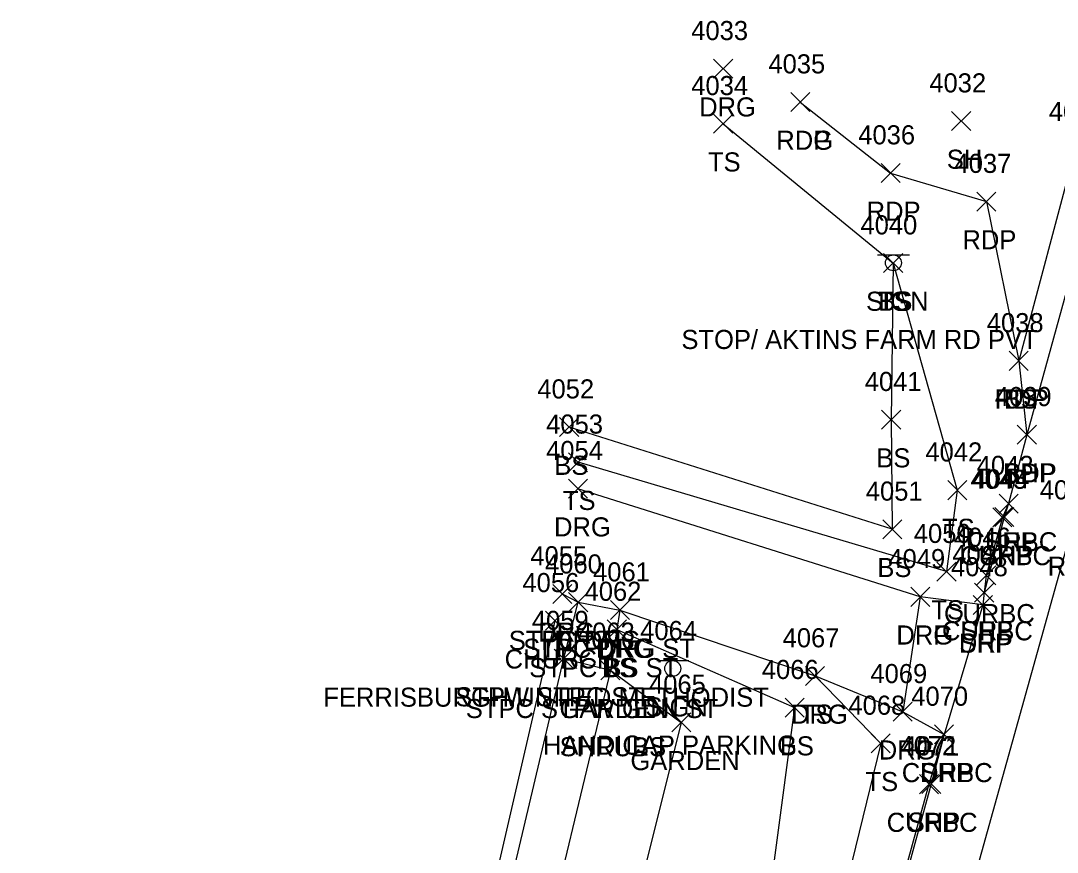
# Model space of a CAD drawing. Extents: x 1443912 to 1445411, y 621446 to 623693.
# Drawn here: x 1444916.3 to 1445024.9, y 623605.8 to 623692.9 of the extents above; entities that cross this region are included whole.
import ezdxf

# ---------------------------------------------------------------- set-up
doc = ezdxf.new("R2010")
doc.units = 0
for name, color, linetype in [('L_A', 7, 'Continuous'), ('L_C', 7, 'Continuous'), ('L_I', 7, 'Continuous'), ('L_TIC', 7, 'Continuous'), ('LAPB', 7, 'Continuous'), ('LBC', 7, 'Continuous'), ('LBF', 7, 'Continuous'), ('LELB', 7, 'Continuous'), ('P_A', 7, 'Continuous'), ('P_I', 7, 'Continuous'), ('P_TIC', 7, 'Continuous'), ('PET', 7, 'Continuous'), ('PSP', 7, 'Continuous'), ('R_A', 7, 'Continuous'), ('R_I', 7, 'Continuous'), ('R_TIC', 7, 'Continuous'), ('RC', 7, 'Continuous'), ('RDG', 7, 'Continuous'), ('RDP', 7, 'Continuous'), ('S_A', 7, 'Continuous'), ('S_C', 7, 'Continuous'), ('S_I', 7, 'Continuous'), ('SSGN', 7, 'Continuous')]:
    doc.layers.add(name, color=color, linetype=linetype)

msp = doc.modelspace()

# ---------------------------------------------------------------- linework, layer by layer
at = {"layer": 'L_TIC'}
for points in [[(1445013.81, 623681.4), (1445015.81, 623683.4)], [(1445015.81, 623681.4), (1445013.81, 623683.4)], [(1444988.88, 623681.12), (1444990.88, 623683.12)], [(1444990.88, 623681.12), (1444988.88, 623683.12)], [(1445006.69, 623666.53), (1445008.69, 623668.53)], [(1445008.69, 623666.53), (1445006.69, 623668.53)], [(1445006.69, 623666.53), (1445008.69, 623668.53)], [(1445008.69, 623666.53), (1445006.69, 623668.53)], [(1445019.83, 623656.29), (1445021.83, 623658.29)], [(1445021.83, 623656.29), (1445019.83, 623658.29)], [(1445006.48, 623650.13), (1445008.48, 623652.13)], [(1445008.48, 623650.13), (1445006.48, 623652.13)], [(1444972.76, 623649.35), (1444974.76, 623651.35)], [(1444974.76, 623649.35), (1444972.76, 623651.35)], [(1444973.69, 623645.67), (1444975.69, 623647.67)], [(1444975.69, 623645.67), (1444973.69, 623647.67)], [(1445013.4, 623642.75), (1445015.4, 623644.75)], [(1445015.4, 623642.75), (1445013.4, 623644.75)], [(1445006.59, 623638.65), (1445008.59, 623640.65)], [(1445008.59, 623638.65), (1445006.59, 623640.65)], [(1445012.27, 623634.22), (1445014.27, 623636.22)], [(1445014.27, 623634.22), (1445012.27, 623636.22)], [(1444973.7, 623631.02), (1444975.7, 623633.02)], [(1444975.7, 623631.02), (1444973.7, 623633.02)], [(1444978.07, 623630.19), (1444980.07, 623632.19)], [(1444980.07, 623630.19), (1444978.07, 623632.19)], [(1444971.26, 623629.07), (1444973.26, 623631.07)], [(1444973.26, 623629.07), (1444971.26, 623631.07)], [(1444977.75, 623628.16), (1444979.75, 623630.16)], [(1444979.75, 623628.16), (1444977.75, 623630.16)], [(1444977.75, 623628.16), (1444979.75, 623630.16)], [(1444979.75, 623628.16), (1444977.75, 623630.16)], [(1444972.19, 623625.11), (1444974.19, 623627.11)], [(1444974.19, 623625.11), (1444972.19, 623627.11)], [(1444972.19, 623625.11), (1444974.19, 623627.11)], [(1444974.19, 623625.11), (1444972.19, 623627.11)], [(1444977.07, 623623.88), (1444979.07, 623625.88)], [(1444979.07, 623623.88), (1444977.07, 623625.88)], [(1444977.07, 623623.88), (1444979.07, 623625.88)], [(1444979.07, 623623.88), (1444977.07, 623625.88)], [(1444977.07, 623623.88), (1444979.07, 623625.88)], [(1444979.07, 623623.88), (1444977.07, 623625.88)], [(1444998.5, 623623.29), (1445000.5, 623625.29)], [(1445000.5, 623623.29), (1444998.5, 623625.29)], [(1444996.37, 623619.97), (1444998.37, 623621.97)], [(1444998.37, 623619.97), (1444996.37, 623621.97)], [(1444984.5, 623618.43), (1444986.5, 623620.43)], [(1444986.5, 623618.43), (1444984.5, 623620.43)], [(1445005.38, 623616.23), (1445007.38, 623618.23)], [(1445007.38, 623616.23), (1445005.38, 623618.23)]]:
    msp.add_lwpolyline(points, dxfattribs=at)
at = {"layer": 'LAPB'}
msp.add_lwpolyline([(1444978.07, 623624.88), (1444985.5, 623619.43), (1444978.28, 623590.6), (1444969.73, 623590.12)], dxfattribs=at)
at = {"layer": 'LBC'}
msp.add_lwpolyline([(1444972.26, 623630.07), (1444964.44, 623596.22)], dxfattribs=at)
at = {"layer": 'LBF'}
for points in [[(1444973.19, 623626.11), (1444974.7, 623632.02), (1444979.07, 623631.19), (1444978.75, 623629.16), (1444978.07, 623624.88)], [(1444964.44, 623596.22), (1444966.02, 623595.67), (1444973.19, 623626.11), (1444978.07, 623624.88), (1444969.73, 623590.12), (1444969.35, 623589.36), (1444962.24, 623591.26)]]:
    msp.add_lwpolyline(points, dxfattribs=at)
at = {"layer": 'LELB'}
for points in [[(1444989.88, 623682.12), (1445007.69, 623667.53), (1445014.4, 623643.75), (1445013.27, 623635.22), (1444974.69, 623646.67)], [(1445026.76, 623679.41), (1445020.83, 623657.29)], [(1445007.69, 623667.53), (1445007.48, 623651.13), (1445007.59, 623639.65), (1444973.76, 623650.35)], [(1444978.75, 623629.16), (1444997.37, 623620.97), (1444993.16, 623589.53), (1444991.75, 623583.78)], [(1444999.5, 623624.29), (1445006.38, 623617.23), (1444999.2, 623587.78), (1444986.64, 623540.21), (1444984.08, 623533.25), (1444978.9, 623513.73), (1444970.81, 623477.4), (1444960.43, 623440.84), (1444953.7, 623417.64), (1444941.08, 623375.56)]]:
    msp.add_lwpolyline(points, dxfattribs=at)
at = {"layer": 'P_TIC'}
for points in [[(1444996.96, 623683.39), (1444998.96, 623685.39)], [(1444998.96, 623683.39), (1444996.96, 623685.39)], [(1444996.96, 623683.39), (1444998.96, 623685.39)], [(1444998.96, 623683.39), (1444996.96, 623685.39)], [(1445006.42, 623675.96), (1445008.42, 623677.96)], [(1445008.42, 623675.96), (1445006.42, 623677.96)], [(1445016.45, 623672.97), (1445018.45, 623674.97)], [(1445018.45, 623672.97), (1445016.45, 623674.97)], [(1445019.83, 623656.29), (1445021.83, 623658.29)], [(1445021.83, 623656.29), (1445019.83, 623658.29)], [(1445020.68, 623648.55), (1445022.68, 623650.55)], [(1445022.68, 623648.55), (1445020.68, 623650.55)], [(1445020.68, 623648.55), (1445022.68, 623650.55)], [(1445022.68, 623648.55), (1445020.68, 623650.55)], [(1445018.78, 623641.34), (1445020.78, 623643.34)], [(1445020.78, 623641.34), (1445018.78, 623643.34)], [(1445018.32, 623639.93), (1445020.32, 623641.93)], [(1445020.32, 623639.93), (1445018.32, 623641.93)], [(1445016.21, 623632.02), (1445018.21, 623634.02)], [(1445018.21, 623632.02), (1445016.21, 623634.02)], [(1445016.08, 623630.73), (1445018.08, 623632.73)], [(1445018.08, 623630.73), (1445016.08, 623632.73)], [(1445012.01, 623617.17), (1445014.01, 623619.17)], [(1445014.01, 623617.17), (1445012.01, 623619.17)], [(1445010.68, 623611.99), (1445012.68, 623613.99)], [(1445012.68, 623611.99), (1445010.68, 623613.99)]]:
    msp.add_lwpolyline(points, dxfattribs=at)
at = {"layer": 'PET'}
for points in [[(1444997.96, 623684.39), (1445007.42, 623676.96), (1445017.45, 623673.97), (1445020.83, 623657.29), (1445021.68, 623649.55)], [(1445036.7, 623677.7), (1445026.38, 623639.78), (1445008.65, 623576.15), (1444996.95, 623532.89), (1444979.78, 623472.47), (1444964.83, 623416.22), (1444955.71, 623382.54), (1444949.17, 623358.13), (1444939.29, 623323.43), (1444926.27, 623275.91), (1444914.83, 623235.04), (1444901.53, 623186.46), (1444892.14, 623152.69), (1444883.14, 623119.13), (1444870.13, 623073.23), (1444861.49, 623043.31), (1444850.84, 623006.82), (1444834.61, 622954.83), (1444817.28, 622898.33)]]:
    msp.add_lwpolyline(points, dxfattribs=at)
at = {"layer": 'PSP'}
msp.add_lwpolyline([(1445029.6, 623678.26), (1445021.68, 623649.55), (1445019.78, 623642.34), (1445019.32, 623640.93), (1445017.21, 623633.02), (1445017.08, 623631.73), (1445013.01, 623618.17), (1445011.68, 623612.99), (1445004.58, 623587.1), (1444990.43, 623535.38), (1444989.65, 623532.72), (1444983.26, 623509.22), (1444982.17, 623505.29), (1444973.63, 623474.39), (1444957.7, 623416.57), (1444946.06, 623374.16), (1444939.52, 623351.37), (1444938.45, 623347.36), (1444929.03, 623313.43)], dxfattribs=at)
at = {"layer": 'R_TIC'}
for points in [[(1444988.88, 623686.88), (1444990.88, 623688.88)], [(1444990.88, 623686.88), (1444988.88, 623688.88)], [(1444973.68, 623642.9), (1444975.68, 623644.9)], [(1444975.68, 623642.9), (1444973.68, 623644.9)], [(1445018.78, 623641.34), (1445020.78, 623643.34)], [(1445020.78, 623641.34), (1445018.78, 623643.34)], [(1445018.12, 623639.89), (1445020.12, 623641.89)], [(1445020.12, 623639.89), (1445018.12, 623641.89)], [(1445016.43, 623633.82), (1445018.43, 623635.82)], [(1445018.43, 623633.82), (1445016.43, 623635.82)], [(1444972.03, 623631.88), (1444974.03, 623633.88)], [(1444974.03, 623631.88), (1444972.03, 623633.88)], [(1445009.53, 623631.58), (1445011.53, 623633.58)], [(1445011.53, 623631.58), (1445009.53, 623633.58)], [(1445009.53, 623631.58), (1445011.53, 623633.58)], [(1445011.53, 623631.58), (1445009.53, 623633.58)], [(1445016.21, 623632.02), (1445018.21, 623634.02)], [(1445018.21, 623632.02), (1445016.21, 623634.02)], [(1444973.7, 623631.02), (1444975.7, 623633.02)], [(1444975.7, 623631.02), (1444973.7, 623633.02)], [(1444978.07, 623630.19), (1444980.07, 623632.19)], [(1444980.07, 623630.19), (1444978.07, 623632.19)], [(1445016.08, 623630.73), (1445018.08, 623632.73)], [(1445018.08, 623630.73), (1445016.08, 623632.73)], [(1444998.5, 623623.29), (1445000.5, 623625.29)], [(1445000.5, 623623.29), (1444998.5, 623625.29)], [(1445007.69, 623619.54), (1445009.69, 623621.54)], [(1445009.69, 623619.54), (1445007.69, 623621.54)], [(1445007.69, 623619.54), (1445009.69, 623621.54)], [(1445009.69, 623619.54), (1445007.69, 623621.54)], [(1445012.01, 623617.17), (1445014.01, 623619.17)], [(1445014.01, 623617.17), (1445012.01, 623619.17)], [(1445012.01, 623617.17), (1445014.01, 623619.17)], [(1445014.01, 623617.17), (1445012.01, 623619.17)], [(1445010.43, 623611.96), (1445012.43, 623613.96)], [(1445012.43, 623611.96), (1445010.43, 623613.96)]]:
    msp.add_lwpolyline(points, dxfattribs=at)
at = {"layer": 'RC'}
for points in [[(1445019.78, 623642.34), (1445019.12, 623640.89), (1445017.43, 623634.82), (1445017.21, 623633.02)], [(1445013.01, 623618.17), (1445011.43, 623612.96), (1445004.34, 623587.16), (1444990.29, 623535.37), (1444989.65, 623532.72)]]:
    msp.add_lwpolyline(points, dxfattribs=at)
at = {"layer": 'RDG'}
for points in [[(1445010.53, 623632.58), (1444974.68, 623643.9)], [(1444973.03, 623632.88), (1444974.7, 623632.02)], [(1444979.07, 623631.19), (1444999.5, 623624.29), (1445008.69, 623620.54)]]:
    msp.add_lwpolyline(points, dxfattribs=at)
at = {"layer": 'RDP'}
msp.add_lwpolyline([(1445017.08, 623631.73), (1445010.53, 623632.58), (1445008.69, 623620.54), (1445013.01, 623618.17)], dxfattribs=at)
at = {"layer": 'SSGN'}
for p, q in [((1445006.06, 623668.38), (1445009.39, 623668.38)), ((1445007.71, 623667.55), (1445007.71, 623667.55)), ((1444982.95, 623625.9), (1444986.29, 623625.9)), ((1444984.6, 623625.07), (1444984.6, 623625.07))]:
    msp.add_line(p, q, dxfattribs=at)
for centre in [(1445007.71, 623667.55), (1444984.6, 623625.07)]:
    msp.add_circle(centre, 0.833, dxfattribs=at)

# ---------------------------------------------------------------- texts
at = {"layer": 'L_A'}
for s, p in [('TS', (1444988.29, 623677.12)), ('SH', (1445013.3, 623677.4)), ('TS', (1445006.1, 623662.53)), ('BS', (1445006.13, 623662.53)), ('BS', (1445019.27, 623652.29)), ('BS', (1444972.2, 623645.35)), ('BS', (1445005.92, 623646.13)), ('TS', (1444973.1, 623641.67)), ('TS', (1445012.81, 623638.75)), ('BS', (1445006.03, 623634.65)), ('TS', (1445011.68, 623630.22)), ('STPC DRG', (1444967.43, 623627.02)), ('STPC DRG ST', (1444968.94, 623626.19)), ('CHURCH', (1444967, 623625.07)), ('STPC BS ST', (1444969.57, 623624.16)), ('BS', (1444977.2, 623624.16)), ('STPW STPC ST', (1444961.83, 623621.11)), ('STPW STPC ST', (1444961.83, 623621.11)), ('STPC STPW GDN ST', (1444962.93, 623619.88)), ('STPC STPW GDN ST', (1444962.93, 623619.88)), ('GARDEN', (1444972.74, 623619.88)), ('TS', (1444997.91, 623619.29)), ('BS', (1444995.81, 623615.97)), ('GARDEN', (1444980.17, 623614.43)), ('TS', (1445004.79, 623612.23))]:
    msp.add_text(s, height=2, dxfattribs=at).set_placement(p)
at = {"layer": 'L_C'}
for s, p in [('FERRISBURGH UNITED METHODIST', (1444948.01, 623621.07)), ('SHRUBS', (1444972.76, 623615.88)), ('SHRUBS', (1444972.76, 623615.88))]:
    msp.add_text(s, height=2, dxfattribs=at).set_placement(p)
at = {"layer": 'L_I'}
for s, p in [('4034', (1444986.54, 623685.12)), ('4032', (1445011.47, 623685.4)), ('4031', (1445023.99, 623682.41)), ('4040', (1445004.26, 623670.53)), ('4040', (1445004.26, 623670.53)), ('4038', (1445017.49, 623660.29)), ('4041', (1445004.71, 623654.13)), ('4052', (1444970.42, 623653.35)), ('4053', (1444971.35, 623649.67)), ('4042', (1445011.06, 623646.75)), ('4051', (1445004.82, 623642.65)), ('4050', (1445009.85, 623638.22)), ('4060', (1444971.23, 623635.02)), ('4061', (1444976.26, 623634.19)), ('4056', (1444968.86, 623633.07)), ('4062', (1444975.37, 623632.16)), ('4062', (1444975.37, 623632.16)), ('4059', (1444969.85, 623629.11)), ('4059', (1444969.85, 623629.11)), ('4063', (1444974.68, 623627.88)), ('4063', (1444974.68, 623627.88)), ('4063', (1444974.68, 623627.88)), ('4067', (1444996.11, 623627.29)), ('4066', (1444993.93, 623623.97)), ('4065', (1444982.12, 623622.43)), ('4068', (1445003, 623620.23))]:
    msp.add_text(s, height=2, dxfattribs=at).set_placement(p)
at = {"layer": 'P_A'}
for s, p in [('RDG', (1444995.45, 623679.39)), ('RDP', (1444995.45, 623679.39)), ('RDP', (1445004.91, 623671.96)), ('RDP', (1445014.94, 623668.97)), ('RDP', (1445018.32, 623652.29)), ('SHP', (1445019.22, 623644.55)), ('RDP', (1445019.17, 623644.55)), ('SHP', (1445017.32, 623637.34)), ('SHP', (1445016.86, 623635.93)), ('RDP', (1445023.87, 623634.78)), ('SHP', (1445014.75, 623628.02)), ('SHP', (1445014.62, 623626.73)), ('SHP', (1445010.54, 623613.17)), ('SHP', (1445009.21, 623607.99))]:
    msp.add_text(s, height=2, dxfattribs=at).set_placement(p)
at = {"layer": 'P_I'}
for s, p in [('4035', (1444994.62, 623687.39)), ('4035', (1444994.62, 623687.39)), ('4036', (1445004.03, 623679.96)), ('4037', (1445014.11, 623676.97)), ('4038', (1445017.49, 623660.29)), ('4039', (1445018.33, 623652.55)), ('4039', (1445018.33, 623652.55)), ('4043', (1445016.44, 623645.34)), ('4044', (1445015.99, 623643.93)), ('4029', (1445023.04, 623642.78)), ('4047', (1445013.88, 623636.02)), ('4048', (1445013.74, 623634.73)), ('4070', (1445009.58, 623621.17)), ('4072', (1445008.34, 623615.99))]:
    msp.add_text(s, height=2, dxfattribs=at).set_placement(p)
at = {"layer": 'R_A'}
for s, p in [('DRG', (1444987.37, 623682.88)), ('DRG', (1444972.17, 623638.9)), ('CURBC', (1445015.36, 623637.34)), ('CURBC', (1445014.7, 623635.89)), ('CURBC', (1445013.01, 623629.82)), ('CURBC', (1445012.8, 623628.02)), ('DRG', (1444970.52, 623627.88)), ('DRG', (1444972.19, 623627.02)), ('DRG', (1445008.02, 623627.58)), ('DRP', (1445008.02, 623627.58)), ('DRG', (1444976.56, 623626.19)), ('DRP', (1445014.57, 623626.73)), ('DRG', (1444996.99, 623619.29)), ('DRG', (1445006.18, 623615.54)), ('DRP', (1445006.18, 623615.54)), ('CURBC', (1445008.59, 623613.17)), ('DRP', (1445010.5, 623613.17)), ('CURBC', (1445007.01, 623607.96))]:
    msp.add_text(s, height=2, dxfattribs=at).set_placement(p)
at = {"layer": 'R_I'}
for s, p in [('4033', (1444986.54, 623690.88)), ('4054', (1444971.34, 623646.9)), ('4043', (1445016.44, 623645.34)), ('4045', (1445015.78, 623643.89)), ('4046', (1445014.04, 623637.82)), ('4055', (1444969.69, 623635.88)), ('4049', (1445007.18, 623635.58)), ('4049', (1445007.18, 623635.58)), ('4047', (1445013.88, 623636.02)), ('4060', (1444971.23, 623635.02)), ('4048', (1445013.74, 623634.73)), ('4061', (1444976.26, 623634.19)), ('4067', (1444996.11, 623627.29)), ('4069', (1445005.3, 623623.54)), ('4069', (1445005.3, 623623.54)), ('4070', (1445009.58, 623621.17)), ('4070', (1445009.58, 623621.17)), ('4071', (1445008.65, 623615.96))]:
    msp.add_text(s, height=2, dxfattribs=at).set_placement(p)
at = {"layer": 'S_A'}
for p in [(1445004.85, 623662.53), (1444981.74, 623620.05)]:
    msp.add_text('SIGN', height=2, dxfattribs=at).set_placement(p)
at = {"layer": 'S_C'}
for s, p in [('STOP/ AKTINS FARM RD PVT', (1444985.51, 623658.53)), ('HANDICAP PARKING', (1444971.01, 623616.05))]:
    msp.add_text(s, height=2, dxfattribs=at).set_placement(p)
at = {"layer": 'S_I'}
for s, p in [('4040', (1445004.26, 623670.53)), ('4064', (1444981.19, 623628.05))]:
    msp.add_text(s, height=2, dxfattribs=at).set_placement(p)

doc.saveas('drawing.dxf')
